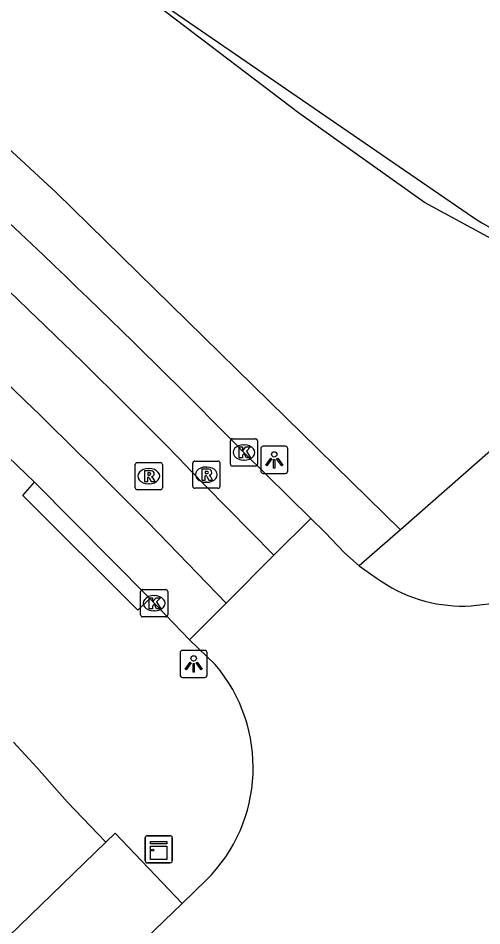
# Model space of a CAD drawing. Extents: x 157466 to 158888, y 383063 to 384677.
# Drawn here: x 158537.46 to 158554.52, y 384031.06 to 384064.43 of the extents above; entities that cross this region are included whole.
import ezdxf

# ---------------------------------------------------------------- set-up
doc = ezdxf.new("R2010")
doc.units = 0
for name, color, linetype in [('IMGEO_Groenvoorziening', 7, 'Continuous'), ('IMGEO_Kast', 7, 'Continuous'), ('IMGEO_Kolk', 7, 'Continuous'), ('IMGEO_Lichtpunt', 7, 'Continuous'), ('IMGEO_Loofbos', 7, 'Continuous'), ('IMGEO_Parkeervlak_open', 7, 'Continuous'), ('IMGEO_Rijbaan_lokaal_gesloten', 7, 'Continuous'), ('IMGEO_Rijbaan_lokaal_open', 7, 'Continuous'), ('IMGEO_Rioolput', 7, 'Continuous'), ('IMGEO_Voetpad_open', 7, 'Continuous')]:
    doc.layers.add(name, color=color, linetype=linetype)

msp = doc.modelspace()

# ---------------------------------------------------------------- linework, layer by layer
at = {"layer": 'IMGEO_Groenvoorziening'}
for points in [[(158551.528, 384045.626), (158538.859, 384058.021), (158533.027, 384063.389), (158529.268, 384066.645), (158522.395, 384072.228), (158511.515, 384080.453), (158494.218, 384093.204), (158455.356, 384121.801), (158428.22, 384141.7), (158422.88, 384145.74), (158424.687, 384148.49), (158423.136, 384149.491), (158418.748, 384152.605), (158413.731, 384155.141), (158389.592, 384163.137), (158358.24, 384173.5), (158351.823, 384177.109)], [(158560.591, 384053.497), (158557.211, 384055.052), (158552.414, 384057.658), (158547.774, 384060.949), (158540.021, 384066.852)]]:
    msp.add_lwpolyline(points, dxfattribs=at)
at = {"layer": 'IMGEO_Kast'}
for p, q in [((158542.129, 384033.449), (158542.129, 384034.29)), ((158542.129, 384034.29), (158542.129, 384033.449)), ((158542.204, 384034.374), (158543.045, 384034.374)), ((158543.045, 384034.374), (158542.204, 384034.374)), ((158543.129, 384034.299), (158543.129, 384033.458)), ((158543.129, 384033.458), (158543.129, 384034.299)), ((158543.054, 384033.374), (158542.213, 384033.374)), ((158542.213, 384033.374), (158543.054, 384033.374))]:
    msp.add_line(p, q, dxfattribs=at)
for points in [[(158542.324, 384034.164), (158542.924, 384034.164), (158542.924, 384034.079), (158542.324, 384034.079), (158542.324, 384034.164)], [(158542.324, 384033.989), (158542.924, 384033.989), (158542.924, 384033.5), (158542.324, 384033.5), (158542.324, 384033.989)]]:
    msp.add_lwpolyline(points, dxfattribs=at)
msp.add_circle((158542.408, 384033.838), 0.0377, dxfattribs=at)
for centre, start, end in [((158542.207, 384034.296), 92.4484, 184.2845), ((158542.207, 384034.296), 92.4484, 184.2845), ((158543.051, 384034.296), 2.4484, 94.2845), ((158543.051, 384034.296), 2.4484, 94.2845), ((158542.207, 384033.452), 182.4484, 274.2845), ((158542.207, 384033.452), 182.4484, 274.2845), ((158543.051, 384033.452), 272.4484, 4.2845), ((158543.051, 384033.452), 272.4484, 4.2845)]:
    msp.add_arc(centre, 0.0779, start, end, dxfattribs=at)
at = {"layer": 'IMGEO_Kolk'}
for p, q in [((158545.265, 384048.04), (158545.265, 384048.892)), ((158545.34, 384048.966), (158546.192, 384048.966)), ((158546.266, 384048.892), (158546.266, 384048.04)), ((158545.753, 384048.746), (158545.778, 384048.746)), ((158545.776, 384048.186), (158545.751, 384048.186)), ((158546.192, 384047.966), (158545.34, 384047.966)), ((158541.96, 384042.495), (158541.96, 384043.347)), ((158542.035, 384043.421), (158542.887, 384043.421)), ((158542.448, 384043.201), (158542.473, 384043.201)), ((158542.961, 384043.347), (158542.961, 384042.495)), ((158542.471, 384042.641), (158542.446, 384042.641)), ((158542.887, 384042.421), (158542.035, 384042.421))]:
    msp.add_line(p, q, dxfattribs=at)
for points in [[(158545.265, 384048.04), (158545.265, 384048.892)], [(158545.34, 384048.966), (158546.192, 384048.966)], [(158546.266, 384048.892), (158546.266, 384048.04)], [(158545.586, 384048.666), (158545.709, 384048.666), (158545.709, 384048.515), (158545.839, 384048.666), (158546.003, 384048.666), (158545.857, 384048.515), (158546.01, 384048.266), (158545.858, 384048.266), (158545.773, 384048.43), (158545.709, 384048.363), (158545.709, 384048.266), (158545.586, 384048.266), (158545.586, 384048.666)], [(158546.192, 384047.966), (158545.34, 384047.966)], [(158541.96, 384042.495), (158541.96, 384043.347)], [(158542.035, 384043.421), (158542.887, 384043.421)], [(158542.281, 384043.121), (158542.404, 384043.121), (158542.404, 384042.97), (158542.534, 384043.121), (158542.698, 384043.121), (158542.552, 384042.97), (158542.705, 384042.721), (158542.553, 384042.721), (158542.468, 384042.885), (158542.404, 384042.818), (158542.404, 384042.721), (158542.281, 384042.721), (158542.281, 384043.121)], [(158542.961, 384043.347), (158542.961, 384042.495)], [(158542.887, 384042.421), (158542.035, 384042.421)]]:
    msp.add_lwpolyline(points, dxfattribs=at)
for centre, start, end in [((158545.342, 384048.89), 91.552, 178.448), ((158545.342, 384048.89), 91.552, 178.448), ((158546.19, 384048.89), 1.552, 88.448), ((158546.19, 384048.89), 1.552, 88.448), ((158545.342, 384048.042), 181.552, 268.448), ((158545.342, 384048.042), 181.552, 268.448), ((158546.19, 384048.042), 271.552, 358.448), ((158546.19, 384048.042), 271.552, 358.448), ((158542.037, 384043.345), 91.552, 178.448), ((158542.037, 384043.345), 91.552, 178.448), ((158542.885, 384043.345), 1.552, 88.448), ((158542.885, 384043.345), 1.552, 88.448), ((158542.037, 384042.497), 181.552, 268.448), ((158542.037, 384042.497), 181.552, 268.448), ((158542.885, 384042.497), 271.552, 358.448), ((158542.885, 384042.497), 271.552, 358.448)]:
    msp.add_arc(centre, 0.0765, start, end, dxfattribs=at)
for centre, major_axis, ratio, start_param, end_param in [((158545.752, 384048.466), (-0.387, 0.002), 0.722429, 4.712389, 7.853982), ((158545.777, 384048.466), (-0.39, 0.002), 0.717154, 1.570796, 4.712389), ((158542.447, 384042.921), (-0.387, 0.002), 0.722429, 4.712389, 7.853982), ((158542.472, 384042.921), (-0.39, 0.002), 0.717154, 1.570796, 4.712389)]:
    msp.add_ellipse(centre, major_axis=major_axis, ratio=ratio, start_param=start_param, end_param=end_param, dxfattribs=at)
at = {"layer": 'IMGEO_Lichtpunt'}
for p, q in [((158546.383, 384048.596), (158546.383, 384047.789)), ((158546.383, 384048.596), (158546.383, 384047.789)), ((158547.285, 384048.691), (158546.477, 384048.691)), ((158547.285, 384048.691), (158546.477, 384048.691)), ((158547.379, 384047.789), (158547.379, 384048.596)), ((158547.379, 384047.789), (158547.379, 384048.596)), ((158546.477, 384047.695), (158547.285, 384047.695)), ((158546.477, 384047.695), (158547.285, 384047.695)), ((158544.318, 384041.189), (158543.51, 384041.189)), ((158544.318, 384041.189), (158543.51, 384041.189)), ((158543.416, 384041.094), (158543.416, 384040.287)), ((158543.416, 384041.094), (158543.416, 384040.287)), ((158544.412, 384040.287), (158544.412, 384041.094)), ((158544.412, 384040.287), (158544.412, 384041.094)), ((158543.51, 384040.193), (158544.318, 384040.193)), ((158543.51, 384040.193), (158544.318, 384040.193))]:
    msp.add_line(p, q, dxfattribs=at)
for points in [[(158546.757, 384048.26), (158546.796, 384048.232), (158546.608, 384047.97), (158546.57, 384047.997), (158546.757, 384048.26)], [(158546.859, 384048.212), (158546.906, 384048.212), (158546.906, 384047.89), (158546.859, 384047.89), (158546.859, 384048.212)], [(158546.969, 384048.232), (158547.007, 384048.259), (158547.194, 384047.997), (158547.155, 384047.969), (158546.969, 384048.232)], [(158543.79, 384040.758), (158543.829, 384040.73), (158543.641, 384040.468), (158543.603, 384040.495), (158543.79, 384040.758)], [(158543.892, 384040.71), (158543.939, 384040.71), (158543.939, 384040.388), (158543.892, 384040.388), (158543.892, 384040.71)], [(158544.002, 384040.73), (158544.04, 384040.757), (158544.227, 384040.495), (158544.188, 384040.467), (158544.002, 384040.73)]]:
    msp.add_lwpolyline(points, dxfattribs=at)
for centre in [(158546.882, 384048.394), (158543.915, 384040.892)]:
    msp.add_circle(centre, 0.0994, dxfattribs=at)
for centre, start, end in [((158546.477, 384048.596), 90, 180), ((158546.477, 384048.596), 90, 180), ((158547.285, 384048.596), 0, 90), ((158547.285, 384048.596), 0, 90), ((158546.477, 384047.789), 180, 270), ((158546.477, 384047.789), 180, 270), ((158547.285, 384047.789), 270, 0), ((158547.285, 384047.789), 270, 360), ((158543.51, 384041.094), 90, 180), ((158543.51, 384041.094), 90, 180), ((158544.318, 384041.094), 0, 90), ((158544.318, 384041.094), 0, 90), ((158543.51, 384040.287), 180, 270), ((158543.51, 384040.287), 180, 270), ((158544.318, 384040.287), 270, 0), ((158544.318, 384040.287), 270, 360)]:
    msp.add_arc(centre, 0.0946, start, end, dxfattribs=at)
at = {"layer": 'IMGEO_Loofbos'}
msp.add_lwpolyline([(158540.021, 384066.852), (158553.976, 384057.266)], dxfattribs=at)
msp.add_arc((158559.758, 384065.481), 10.046, 234.8608, 293.2784, dxfattribs=at)
at = {"layer": 'IMGEO_Parkeervlak_open'}
msp.add_lwpolyline([(158540.68, 384034.133), (158525.935, 384019.873)], dxfattribs=at)
at = {"layer": 'IMGEO_Rijbaan_lokaal_gesloten'}
for points in [[(158538.053, 384047.375), (158536.442, 384048.923)], [(158545.766, 384048.466), (158548.225, 384046.036)], [(158538.053, 384047.375), (158542.308, 384043.094)], [(158546.866, 384044.69), (158544.327, 384047.264)], [(158542.65, 384045.467), (158545.115, 384042.929)], [(158543.764, 384041.579), (158542.308, 384043.094)]]:
    msp.add_lwpolyline(points, dxfattribs=at)
for centre, radius, start, end in [((158379.914, 383888.299), 228.695, 44.03476, 49.63545), ((158312.417, 383818.25), 327.798, 44.61274, 47.83306), ((158344.985, 383851.348), 277.044, 44.48145, 49.0596)]:
    msp.add_arc(centre, radius, start, end, dxfattribs=at)
at = {"layer": 'IMGEO_Rijbaan_lokaal_open'}
for points in [[(158546.866, 384044.69), (158548.225, 384046.036)], [(158548.225, 384046.036), (158548.75, 384045.518), (158549.462, 384044.78), (158550.011, 384044.299)], [(158545.115, 384042.929), (158546.866, 384044.69)], [(158550.011, 384044.299), (158550.637, 384043.857)], [(158543.764, 384041.579), (158545.115, 384042.929)], [(158544.706, 384040.663), (158543.764, 384041.579)], [(158543.496, 384031.878), (158544.373, 384032.735)], [(158542.139, 384030.587), (158543.496, 384031.878)]]:
    msp.add_lwpolyline(points, dxfattribs=at)
for centre, radius, start, end in [((158553.805, 384048.162), 5.345, 233.6491, 308.6748), ((158540.285, 384036.878), 5.82, 314.6184, 40.5712)]:
    msp.add_arc(centre, radius, start, end, dxfattribs=at)
at = {"layer": 'IMGEO_Rioolput'}
for p, q in [((158543.958, 384048.148), (158544.81, 384048.148)), ((158541.763, 384047.168), (158541.763, 384048.02)), ((158541.838, 384048.094), (158542.69, 384048.094)), ((158542.251, 384047.874), (158542.276, 384047.874)), ((158542.764, 384048.02), (158542.764, 384047.168)), ((158543.883, 384047.222), (158543.883, 384048.074)), ((158544.371, 384047.928), (158544.396, 384047.928)), ((158544.884, 384048.074), (158544.884, 384047.222)), ((158542.274, 384047.314), (158542.249, 384047.314)), ((158544.81, 384047.148), (158543.958, 384047.148)), ((158544.394, 384047.368), (158544.369, 384047.368)), ((158542.69, 384047.094), (158541.838, 384047.094))]:
    msp.add_line(p, q, dxfattribs=at)
for points in [[(158543.958, 384048.148), (158544.81, 384048.148)], [(158541.763, 384047.168), (158541.763, 384048.02)], [(158541.838, 384048.094), (158542.69, 384048.094)], [(158542.352, 384047.792), (158542.1, 384047.794), (158542.1, 384047.394)], [(158542.764, 384048.02), (158542.764, 384047.168)], [(158543.883, 384047.222), (158543.883, 384048.074)], [(158544.472, 384047.846), (158544.22, 384047.848), (158544.22, 384047.448)], [(158544.884, 384048.074), (158544.884, 384047.222)], [(158542.1, 384047.394), (158542.224, 384047.394), (158542.224, 384047.556), (158542.235, 384047.556)], [(158542.278, 384047.713), (158542.224, 384047.713), (158542.224, 384047.632)], [(158542.224, 384047.632), (158542.276, 384047.632)], [(158542.282, 384047.527), (158542.353, 384047.394), (158542.493, 384047.394), (158542.428, 384047.52)], [(158544.22, 384047.448), (158544.344, 384047.448), (158544.344, 384047.61), (158544.355, 384047.61)], [(158544.398, 384047.767), (158544.344, 384047.767), (158544.344, 384047.686)], [(158544.344, 384047.686), (158544.396, 384047.686)], [(158544.402, 384047.581), (158544.473, 384047.448), (158544.613, 384047.448), (158544.548, 384047.574)], [(158544.81, 384047.148), (158543.958, 384047.148)], [(158542.69, 384047.094), (158541.838, 384047.094)]]:
    msp.add_lwpolyline(points, dxfattribs=at)
for centre, radius, start, end in [((158543.96, 384048.072), 0.0765, 91.552, 178.448), ((158543.96, 384048.072), 0.0765, 91.552, 178.448), ((158544.808, 384048.072), 0.0765, 1.552, 88.448), ((158544.808, 384048.072), 0.0765, 1.552, 88.448), ((158541.84, 384048.018), 0.0765, 91.552, 178.448), ((158541.84, 384048.018), 0.0765, 91.552, 178.448), ((158542.351, 384047.682), 0.109, 350.3612, 89.416), ((158542.688, 384048.018), 0.0765, 1.552, 88.448), ((158542.688, 384048.018), 0.0765, 1.552, 88.448), ((158544.471, 384047.736), 0.109, 350.3612, 89.416), ((158542.234, 384047.503), 0.0533, 26.0293, 88.6989), ((158542.26, 384047.821), 0.19, 274.7715, 282.9687), ((158542.284, 384047.617), 0.0964, 77.0061, 93.1865), ((158542.298, 384047.674), 0.0378, 276.6634, 79.6772), ((158542.349, 384047.682), 0.112, 277.5842, 350.9817), ((158542.333, 384047.467), 0.108, 29.5134, 73.7905), ((158544.354, 384047.557), 0.0533, 26.0293, 88.6989), ((158544.38, 384047.875), 0.19, 274.7715, 282.9687), ((158544.404, 384047.671), 0.0964, 77.0061, 93.1865), ((158544.418, 384047.728), 0.0378, 276.6634, 79.6772), ((158544.469, 384047.736), 0.112, 277.5842, 350.9817), ((158544.453, 384047.521), 0.108, 29.5134, 73.7905), ((158541.84, 384047.17), 0.0765, 181.552, 268.448), ((158541.84, 384047.17), 0.0765, 181.552, 268.448), ((158542.688, 384047.17), 0.0765, 271.552, 358.448), ((158542.688, 384047.17), 0.0765, 271.552, 358.448), ((158543.96, 384047.224), 0.0765, 181.552, 268.448), ((158543.96, 384047.224), 0.0765, 181.552, 268.448), ((158544.808, 384047.224), 0.0765, 271.552, 358.448), ((158544.808, 384047.224), 0.0765, 271.552, 358.448)]:
    msp.add_arc(centre, radius, start, end, dxfattribs=at)
for centre, major_axis, ratio, start_param, end_param in [((158542.25, 384047.594), (-0.387, 0.002), 0.722429, 4.712389, 7.853982), ((158542.275, 384047.594), (-0.39, 0.002), 0.717154, 1.570796, 4.712389), ((158544.37, 384047.648), (-0.387, 0.002), 0.722429, 4.712389, 7.853982), ((158544.395, 384047.648), (-0.39, 0.002), 0.717154, 1.570796, 4.712389)]:
    msp.add_ellipse(centre, major_axis=major_axis, ratio=ratio, start_param=start_param, end_param=end_param, dxfattribs=at)
at = {"layer": 'IMGEO_Voetpad_open'}
for points in [[(158560.591, 384053.497), (158558.856, 384052.037), (158551.528, 384045.626)], [(158542.308, 384043.094), (158541.857, 384042.671), (158537.622, 384046.886), (158538.053, 384047.375)], [(158551.528, 384045.626), (158550.011, 384044.299)], [(158537.288, 384037.811), (158538.148, 384036.879), (158539.258, 384035.623), (158540.68, 384034.133)], [(158543.496, 384031.878), (158541.03, 384034.47), (158540.68, 384034.133)]]:
    msp.add_lwpolyline(points, dxfattribs=at)

doc.saveas('drawing.dxf')
